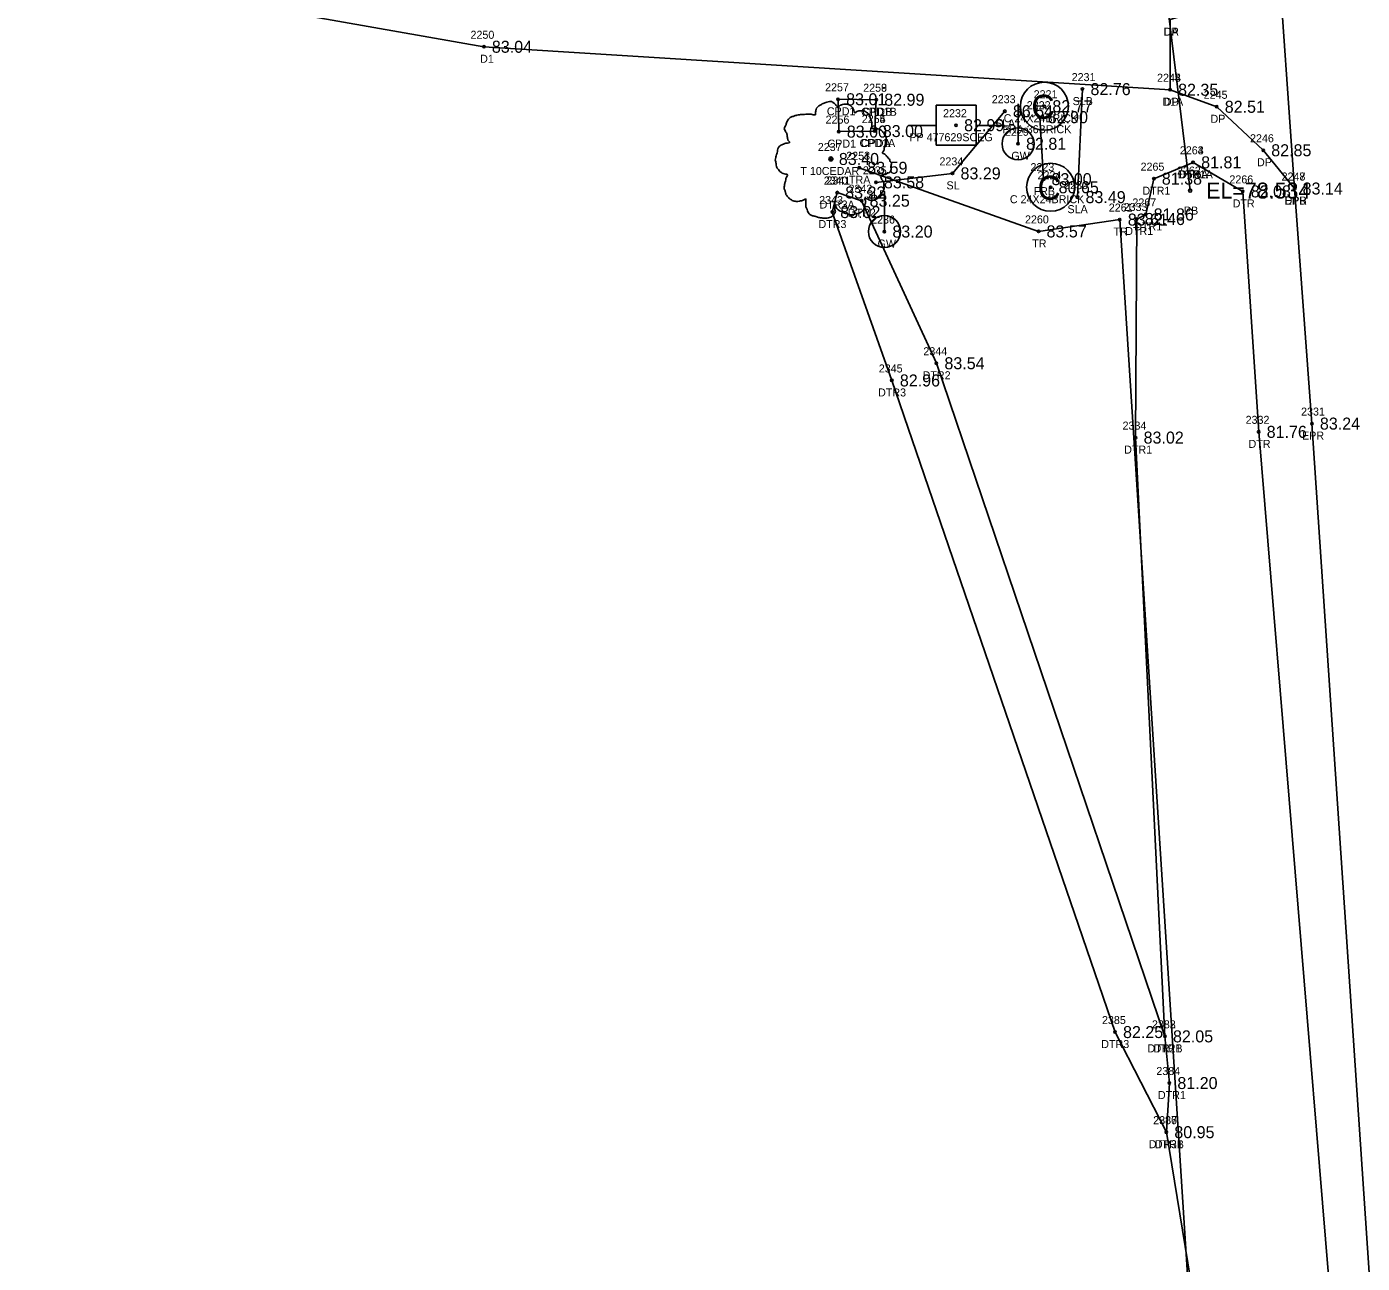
# Model space of a CAD drawing. Extents: x 2139392 to 2143384, y 505395 to 510520.
# Drawn here: x 2140434.6 to 2140601.5, y 507018.9 to 507173.4 of the extents above; entities that cross this region are included whole.
import ezdxf

# ---------------------------------------------------------------- set-up
doc = ezdxf.new("R2010")
doc.units = 0
for name, color, linetype in [('RD_EX_BldgApp', 7, 'Continuous'), ('RD_EX_BldgApp_txCode', 7, 'Continuous'), ('RD_EX_Conc', 7, 'Continuous'), ('RD_EX_Conc_txCode', 7, 'Continuous'), ('RD_EX_DR_Pipe', 7, 'Continuous'), ('RD_EX_DR_Pipe_txCode', 7, 'Continuous'), ('RD_EX_Driveway', 7, 'Continuous'), ('RD_EX_Driveway_txCode', 7, 'Continuous'), ('RD_EX_Fence_Other', 7, 'Continuous'), ('RD_EX_Fence_Other_txCode', 7, 'Continuous'), ('RD_EX_H2O', 7, 'Continuous'), ('RD_EX_H2O_txCode', 7, 'Continuous'), ('RD_EX_Road', 7, 'Continuous'), ('RD_EX_Road_txCode', 7, 'Continuous'), ('RD_EX_TX_BldgApp_ELEV', 7, 'Continuous'), ('RD_EX_TX_Conc_ELEV', 7, 'Continuous'), ('RD_EX_TX_Driveway_ELEV', 7, 'Continuous'), ('RD_EX_TX_Fence_Other_ELEV', 7, 'Continuous'), ('RD_EX_TX_H2O_ELEV', 7, 'Continuous'), ('RD_EX_TX_Road_ELEV', 7, 'Continuous'), ('RD_EX_TX_UT_ELEV', 7, 'Continuous'), ('RD_EX_TX_VEG_ELEV', 7, 'Continuous'), ('RD_EX_UT', 7, 'Continuous'), ('RD_EX_UT_txCode', 7, 'Continuous'), ('RD_EX_VEG', 7, 'Continuous'), ('RD_EX_VEG_txCode', 7, 'Continuous'), ('RD_HC_Survey_ELEV', 7, 'Continuous'), ('RD_SMD_Locator', 7, 'Continuous'), ('RD_TX_Pipe_ElevEX', 7, 'Continuous')]:
    doc.layers.add(name, color=color, linetype=linetype)

msp = doc.modelspace()

# ---------------------------------------------------------------- linework, layer by layer
at = {"layer": 'RD_EX_BldgApp'}
for centre in [(2140561.8, 507163.44), (2140562.58, 507153.32)]:
    msp.add_circle(centre, 3, dxfattribs=at)
at = {"layer": 'RD_EX_Conc'}
msp.add_line((2140540.61, 507160.34), (2140540.79, 507164.25), dxfattribs=at)
msp.add_lwpolyline([(2140540.61, 507160.34), (2140536.11, 507160.27), (2140536.03, 507164.31), (2140540.79, 507164.25)], dxfattribs=at)
at = {"layer": 'RD_EX_DR_Pipe'}
msp.add_line((2140576.41, 507182.52), (2140580.02, 507152.9), dxfattribs=at)
at = {"layer": 'RD_EX_Driveway'}
for points in [[(2140590.86, 507184.68), (2140582, 507175.58), (2140577.5, 507174.26), (2140577.51, 507165.5), (2140583.34, 507163.37), (2140589.15, 507157.94), (2140593.07, 507153.16)], [(2140577.51, 507165.5), (2140491.76, 507170.87), (2140434.63, 507180.96)]]:
    msp.add_lwpolyline(points, dxfattribs=at)
at = {"layer": 'RD_EX_Fence_Other'}
msp.add_line((2140561.23, 507162.07), (2140561.69, 507154.33), dxfattribs=at)
at = {"layer": 'RD_EX_H2O'}
for points in [[(2140580.39, 507156.43), (2140575.48, 507154.39), (2140574.46, 507149.92), (2140573.34, 507149.35), (2140573.2, 507122.04), (2140576.87, 507047.23), (2140577.42, 507041.4), (2140577.04, 507035.26), (2140580.72, 507012.83), (2140587.08, 506901.77), (2140590.86, 506807.57)], [(2140580.39, 507156.43), (2140586.59, 507152.8), (2140588.58, 507122.76), (2140597.66, 507012.8), (2140597.46, 506904.58), (2140598.77, 506810.01)], [(2140535.91, 507152.66), (2140535.29, 507150.22), (2140542.74, 507129.18), (2140570.63, 507047.77), (2140577.04, 507035.26)], [(2140535.91, 507152.66), (2140538.96, 507151.64), (2140548.31, 507131.33), (2140576.87, 507047.23)]]:
    msp.add_lwpolyline(points, dxfattribs=at)
at = {"layer": 'RD_EX_Road'}
msp.add_lwpolyline([(2140559.74, 507699.59), (2140559.81, 507681.93), (2140560.3, 507666.18), (2140562.28, 507610.8), (2140566.4, 507547.54), (2140570.03, 507492.8), (2140573.82, 507437.38), (2140577.82, 507379.04), (2140579.38, 507354.44), (2140581.03, 507330.09), (2140587.99, 507226.36), (2140590.86, 507184.68), (2140593.07, 507153.16), (2140595.23, 507123.79), (2140602.7, 507012.79), (2140610.01, 506906.42), (2140617.09, 506803.24), (2140624.73, 506690.17), (2140631.76, 506586.09), (2140639.51, 506472.79), (2140646.1, 506374.38), (2140653.64, 506264.11)], dxfattribs=at)
at = {"layer": 'RD_EX_UT'}
for p, q in [((2140553.26, 507163.58), (2140548.26, 507163.58)), ((2140548.26, 507163.58), (2140548.26, 507158.58)), ((2140553.26, 507158.58), (2140553.26, 507163.58)), ((2140558.51, 507158.75), (2140558.51, 507163.75)), ((2140544.83, 507161.02), (2140548.3, 507161.02)), ((2140553.19, 507161.02), (2140556.83, 507161.02)), ((2140548.26, 507158.58), (2140553.26, 507158.58)), ((2140541.81, 507147.78), (2140541.81, 507152.78))]:
    msp.add_line(p, q, dxfattribs=at)
for centre in [(2140558.51, 507158.75), (2140541.81, 507147.78)]:
    msp.add_circle(centre, 2, dxfattribs=at)
at = {"layer": 'RD_EX_VEG'}
msp.add_line((2140565.94, 507152.08), (2140566.56, 507165.58), dxfattribs=at)
for points in [[(2140556.86, 507162.82), (2140550.32, 507155.05), (2140540.75, 507153.93)], [(2140538.67, 507155.75), (2140561.07, 507147.8), (2140571.22, 507149.28), (2140587.08, 506901.77), (2140597.05, 506736.11), (2140546.36, 506690.73), (2140543.82, 506672.12), (2140517.74, 506632.93), (2140477.73, 506581.98)]]:
    msp.add_lwpolyline(points, dxfattribs=at)
for centre, radius in [((2140535.12, 507156.85), 0.25), ((2140535.11, 507156.83), 0.0001)]:
    msp.add_circle(centre, radius, dxfattribs=at)
for points in [[(2140535.26, 507164.02), (2140534.96, 507164.04), (2140534.63, 507163.94), (2140534.38, 507163.85), (2140534.16, 507163.77), (2140533.93, 507163.67), (2140533.63, 507163.5), (2140533.41, 507163.3), (2140533.28, 507163.05), (2140533.23, 507162.82), (2140533.18, 507162.55), (2140533.18, 507162.37), (2140533.06, 507162.35), (2140532.91, 507162.37), (2140532.66, 507162.45), (2140532.41, 507162.45), (2140532.16, 507162.45), (2140531.81, 507162.42), (2140531.46, 507162.42), (2140531.18, 507162.37), (2140530.86, 507162.32), (2140530.48, 507162.2), (2140530.13, 507162.07), (2140529.83, 507161.82), (2140529.58, 507161.35), (2140529.46, 507161), (2140529.31, 507160.75), (2140529.46, 507160.3), (2140529.63, 507159.95), (2140529.66, 507159.75), (2140529.73, 507159.32), (2140529.83, 507159.1), (2140529.96, 507158.9), (2140529.88, 507158.87), (2140529.51, 507158.82), (2140529.21, 507158.72), (2140528.78, 507158.5), (2140528.56, 507158.27), (2140528.46, 507157.95), (2140528.43, 507157.6), (2140528.33, 507157.4), (2140528.26, 507157.12), (2140528.23, 507157.05), (2140528.18, 507156.72), (2140528.28, 507156.27), (2140528.31, 507155.92), (2140528.43, 507155.7), (2140528.58, 507155.52), (2140528.76, 507155.27), (2140529.16, 507155.05), (2140529.48, 507154.95), (2140529.68, 507154.92), (2140529.51, 507154.42), (2140529.46, 507154.07), (2140529.33, 507153.67), (2140529.33, 507153.6), (2140529.28, 507153.12), (2140529.43, 507152.8), (2140529.51, 507152.43), (2140529.68, 507152.2), (2140529.96, 507151.9), (2140530.28, 507151.68), (2140530.78, 507151.55), (2140531.18, 507151.58), (2140531.76, 507151.75), (2140532.01, 507151.83), (2140531.98, 507151.65), (2140532.01, 507151.28), (2140532.01, 507150.85), (2140532.16, 507150.53), (2140532.26, 507150.25), (2140532.41, 507150), (2140532.73, 507149.78), (2140533.13, 507149.7), (2140533.56, 507149.55), (2140534.01, 507149.48), (2140534.51, 507149.45), (2140535.11, 507149.6), (2140535.38, 507149.73), (2140535.48, 507149.9), (2140535.68, 507150.28), (2140535.63, 507150.5), (2140535.66, 507151.1), (2140535.76, 507150.93), (2140535.93, 507150.58), (2140536.43, 507150.28), (2140536.83, 507150.1), (2140537.31, 507149.95), (2140537.61, 507149.88), (2140538.08, 507149.95), (2140538.45, 507150.03), (2140538.83, 507150.15), (2140539.13, 507150.43), (2140539.3, 507150.7), (2140539.35, 507150.98), (2140539.43, 507151.35), (2140539.48, 507151.53)], [(2140539.48, 507151.53), (2140539.4, 507151.7), (2140539.35, 507151.95), (2140539.43, 507151.93), (2140539.6, 507151.88), (2140539.88, 507151.75), (2140540.1, 507151.68), (2140540.43, 507151.7), (2140540.7, 507151.8), (2140541.15, 507152.08), (2140541.43, 507152.55), (2140541.7, 507152.95), (2140541.78, 507153.27), (2140541.73, 507153.5), (2140541.7, 507154), (2140541.5, 507154.25), (2140541.45, 507154.37), (2140541.35, 507154.77), (2140541.43, 507154.82), (2140541.7, 507154.87), (2140542.08, 507155), (2140542.35, 507155.12), (2140542.58, 507155.3), (2140542.65, 507155.52), (2140542.63, 507155.92), (2140542.68, 507156.32), (2140542.6, 507156.47), (2140542.5, 507156.62), (2140542.43, 507156.82), (2140542.28, 507156.97), (2140542.18, 507157.12), (2140542.08, 507157.22), (2140541.95, 507157.37), (2140541.78, 507157.5), (2140541.63, 507157.55), (2140541.58, 507157.7), (2140541.73, 507157.9), (2140541.78, 507158), (2140541.8, 507158.22), (2140542.03, 507158.57), (2140542.08, 507158.97), (2140542.03, 507159.4), (2140541.98, 507159.67), (2140541.83, 507159.95), (2140541.63, 507160.2), (2140541.5, 507160.37), (2140541.33, 507160.5), (2140541, 507160.62), (2140540.75, 507160.67), (2140540.4, 507160.67), (2140540.2, 507160.72), (2140540.23, 507160.77), (2140540.23, 507160.92), (2140540.23, 507161.2), (2140540.15, 507161.65), (2140540, 507162.15), (2140540, 507162.17), (2140539.9, 507162.42), (2140539.68, 507162.62), (2140539.5, 507162.72), (2140539.3, 507162.85), (2140539.05, 507162.87), (2140538.75, 507162.87), (2140538.48, 507162.82), (2140538.28, 507162.72), (2140538.1, 507162.6), (2140538.03, 507162.75), (2140537.93, 507163.05), (2140537.88, 507163.2), (2140537.73, 507163.37), (2140537.51, 507163.57), (2140537.06, 507163.7), (2140536.43, 507163.62), (2140536.13, 507163.42), (2140535.98, 507163.25), (2140535.93, 507163.37), (2140535.73, 507163.57), (2140535.63, 507163.75), (2140535.46, 507163.87), (2140535.31, 507163.97), (2140535.21, 507164.02)]]:
    msp.add_spline(points, degree=3, dxfattribs=at)
at = {"layer": 'RD_SMD_Locator'}
for centre, radius in [((2140491.76, 507170.87), 0.15), ((2140536.03, 507164.31), 0.15), ((2140540.79, 507164.25), 0.15), ((2140540.79, 507164.25), 0.15), ((2140566.56, 507165.58), 0.15), ((2140577.51, 507165.5), 0.15), ((2140577.51, 507165.5), 0.15), ((2140556.86, 507162.82), 0.15), ((2140561.8, 507163.44), 0.15), ((2140583.34, 507163.37), 0.15), ((2140550.77, 507161.07), 0.15), ((2140561.23, 507162.07), 0.15), ((2140536.11, 507160.27), 0.15), ((2140540.61, 507160.34), 0.15), ((2140540.61, 507160.34), 0.15), ((2140558.51, 507158.75), 0.15), ((2140589.15, 507157.94), 0.15), ((2140535.12, 507156.85), 0.15), ((2140580.39, 507156.43), 0.15), ((2140580.39, 507156.43), 0.15), ((2140538.67, 507155.75), 0.15), ((2140550.32, 507155.05), 0.15), ((2140561.69, 507154.33), 0.15), ((2140575.48, 507154.39), 0.15), ((2140535.91, 507152.66), 0.15), ((2140535.91, 507152.66), 0.15), ((2140540.75, 507153.93), 0.15), ((2140562.58, 507153.32), 0.15), ((2140580.02, 507152.9), 0.2), ((2140586.59, 507152.8), 0.15), ((2140593.07, 507153.16), 0.15), ((2140593.07, 507153.16), 0.15), ((2140538.96, 507151.64), 0.15), ((2140565.94, 507152.08), 0.15), ((2140535.29, 507150.22), 0.15), ((2140571.22, 507149.28), 0.15), ((2140573.34, 507149.35), 0.15), ((2140574.46, 507149.92), 0.15), ((2140541.81, 507147.78), 0.15), ((2140561.07, 507147.8), 0.15), ((2140548.31, 507131.33), 0.15), ((2140542.74, 507129.18), 0.15), ((2140588.58, 507122.76), 0.15), ((2140595.23, 507123.79), 0.15), ((2140573.2, 507122.04), 0.15), ((2140570.63, 507047.77), 0.15), ((2140576.87, 507047.23), 0.15), ((2140576.87, 507047.23), 0.15), ((2140577.42, 507041.4), 0.15), ((2140577.04, 507035.26), 0.15), ((2140577.04, 507035.26), 0.15)]:
    msp.add_circle(centre, radius, dxfattribs=at)

# ---------------------------------------------------------------- texts
at = {"layer": 'RD_EX_BldgApp'}
for p in [(2140560.17, 507161.88), (2140560.95, 507151.76)]:
    msp.add_text('C', height=3, dxfattribs=at).set_placement(p)
at = {"layer": 'RD_EX_BldgApp_txCode'}
for s, p in [('2221', (2140560.46, 507164.44)), ('C 24X24BRICK', (2140556.72, 507161.44)), ('2224', (2140560.95, 507154.32)), ('C 24X24BRICK', (2140557.49, 507151.32))]:
    msp.add_text(s, height=1, dxfattribs=at).set_placement(p)
at = {"layer": 'RD_EX_Conc_txCode'}
for s, p in [('2257', (2140534.4, 507165.31)), ('2258', (2140539.16, 507165.25)), ('2259', (2140539.16, 507165.25)), ('CPD1', (2140534.62, 507162.31)), ('CPD1B', (2140538.9, 507162.25)), ('CPDB', (2140539.06, 507162.25)), ('2256', (2140534.46, 507161.27)), ('2254', (2140538.98, 507161.34)), ('2255', (2140538.98, 507161.34)), ('CPD1', (2140534.7, 507158.27)), ('CPD1A', (2140538.7, 507158.34)), ('CPDA', (2140538.87, 507158.34))]:
    msp.add_text(s, height=1, dxfattribs=at).set_placement(p)
at = {"layer": 'RD_EX_DR_Pipe_txCode'}
for s, p in [('2262', (2140578.37, 507154.9)), ('PB', (2140579.24, 507149.9))]:
    msp.add_text(s, height=1, dxfattribs=at).set_placement(p)
at = {"layer": 'RD_EX_Driveway_txCode'}
for s, p in [('2250', (2140490.09, 507171.87)), ('DA', (2140576.7, 507172.26)), ('DP', (2140576.72, 507172.26)), ('D1', (2140491.29, 507168.87)), ('2243', (2140575.88, 507166.5)), ('2244', (2140575.88, 507166.5)), ('D1A', (2140576.55, 507163.5)), ('DP', (2140576.73, 507163.5)), ('2245', (2140581.71, 507164.37)), ('DP', (2140582.56, 507161.37)), ('2246', (2140587.5, 507158.94)), ('DP', (2140588.37, 507155.94)), ('2247', (2140591.44, 507154.16)), ('DPB', (2140591.82, 507151.16))]:
    msp.add_text(s, height=1, dxfattribs=at).set_placement(p)
at = {"layer": 'RD_EX_Fence_Other_txCode'}
for s, p in [('2222', (2140559.6, 507163.07)), ('FRA 36BRICK', (2140556.55, 507160.07)), ('2223', (2140560.06, 507155.33)), ('FRB', (2140560.46, 507152.33))]:
    msp.add_text(s, height=1, dxfattribs=at).set_placement(p)
at = {"layer": 'RD_EX_H2O_txCode'}
for s, p in [('2263', (2140578.73, 507157.43)), ('2264', (2140578.73, 507157.43)), ('2265', (2140573.82, 507155.39)), ('2340', (2140534.24, 507153.66)), ('2341', (2140534.57, 507153.66)), ('DTR1A', (2140578.47, 507154.43)), ('DTRA', (2140578.63, 507154.43)), ('2266', (2140584.92, 507153.8)), ('2342', (2140537.33, 507152.64)), ('DTR1', (2140574.05, 507152.39)), ('2343', (2140533.66, 507151.22)), ('DTR2A', (2140533.71, 507150.66)), ('DTR3A', (2140533.71, 507150.66)), ('2333', (2140571.71, 507150.35)), ('2267', (2140572.8, 507150.92)), ('DTR', (2140585.33, 507150.8)), ('DTR2', (2140537.24, 507149.64)), ('DTR3', (2140533.57, 507148.22)), ('DTR1', (2140571.91, 507147.35)), ('DTR1', (2140573.03, 507147.92)), ('2344', (2140546.68, 507132.33)), ('2345', (2140541.11, 507130.18)), ('DTR2', (2140546.59, 507129.33)), ('DTR3', (2140541.02, 507127.18)), ('2332', (2140586.95, 507123.76)), ('2334', (2140571.57, 507123.04)), ('DTR1', (2140571.77, 507120.04)), ('DTR', (2140587.31, 507120.76)), ('2385', (2140569, 507048.77)), ('2382', (2140575.24, 507048.23)), ('2383', (2140575.24, 507048.23)), ('DTR3', (2140568.91, 507045.77)), ('DTR2B', (2140574.68, 507045.23)), ('DTR1', (2140575.44, 507045.23)), ('2384', (2140575.79, 507042.4)), ('DTR1', (2140575.99, 507039.4)), ('2386', (2140575.39, 507036.26)), ('2387', (2140575.41, 507036.26)), ('DTR3B', (2140574.85, 507033.26)), ('DTR1', (2140575.61, 507033.26))]:
    msp.add_text(s, height=1, dxfattribs=at).set_placement(p)
at = {"layer": 'RD_EX_Road_txCode'}
for s, p in [('2248', (2140591.44, 507154.16)), ('EPR', (2140591.84, 507151.16)), ('2331', (2140593.88, 507124.79)), ('EPR', (2140594, 507121.79))]:
    msp.add_text(s, height=1, dxfattribs=at).set_placement(p)
at = {"layer": 'RD_EX_TX_BldgApp_ELEV'}
for s, p in [('82.77', (2140562.8, 507162.69)), ('80.65', (2140563.58, 507152.57))]:
    msp.add_text(s, height=1.5, dxfattribs=at).set_placement(p)
at = {"layer": 'RD_EX_TX_Conc_ELEV'}
for s, p in [('83.01', (2140537.03, 507163.56)), ('82.99', (2140541.79, 507163.5)), ('82.99', (2140541.79, 507163.5)), ('83.00', (2140541.61, 507159.59)), ('83.00', (2140541.61, 507159.59)), ('83.00', (2140537.11, 507159.52))]:
    msp.add_text(s, height=1.5, dxfattribs=at).set_placement(p)
at = {"layer": 'RD_EX_TX_Driveway_ELEV'}
for s, p in [('83.04', (2140492.76, 507170.12)), ('82.35', (2140578.51, 507164.75)), ('82.35', (2140578.51, 507164.75)), ('82.51', (2140584.34, 507162.62)), ('82.85', (2140590.15, 507157.19)), ('83.14', (2140594.07, 507152.41))]:
    msp.add_text(s, height=1.5, dxfattribs=at).set_placement(p)
at = {"layer": 'RD_EX_TX_Fence_Other_ELEV'}
for s, p in [('82.90', (2140562.23, 507161.32)), ('83.00', (2140562.69, 507153.58))]:
    msp.add_text(s, height=1.5, dxfattribs=at).set_placement(p)
at = {"layer": 'RD_EX_TX_H2O_ELEV'}
for s, p in [('81.81', (2140581.39, 507155.68)), ('81.81', (2140581.39, 507155.68)), ('81.38', (2140576.48, 507153.64)), ('83.22', (2140536.91, 507151.91)), ('83.22', (2140536.91, 507151.91)), ('82.08', (2140587.59, 507152.05)), ('83.25', (2140539.96, 507150.89)), ('83.02', (2140536.29, 507149.47)), ('82.46', (2140574.34, 507148.6)), ('81.86', (2140575.46, 507149.17)), ('83.54', (2140549.31, 507130.58)), ('82.96', (2140543.74, 507128.43)), ('83.02', (2140574.2, 507121.29)), ('81.76', (2140589.58, 507122.01)), ('82.25', (2140571.63, 507047.02)), ('82.05', (2140577.87, 507046.48)), ('82.05', (2140577.87, 507046.48)), ('81.20', (2140578.42, 507040.65)), ('80.95', (2140578.04, 507034.51)), ('80.95', (2140578.04, 507034.51))]:
    msp.add_text(s, height=1.5, dxfattribs=at).set_placement(p)
at = {"layer": 'RD_EX_TX_Road_ELEV'}
for s, p in [('83.14', (2140594.07, 507152.41)), ('83.24', (2140596.23, 507123.04))]:
    msp.add_text(s, height=1.5, dxfattribs=at).set_placement(p)
at = {"layer": 'RD_EX_TX_UT_ELEV'}
for s, p in [('82.81', (2140559.51, 507158)), ('83.20', (2140542.81, 507147.03))]:
    msp.add_text(s, height=1.5, dxfattribs=at).set_placement(p)
at = {"layer": 'RD_EX_TX_VEG_ELEV'}
for s, p in [('82.76', (2140567.56, 507164.83)), ('86.54', (2140557.86, 507162.07)), ('83.40', (2140536.12, 507156.1)), ('83.59', (2140539.67, 507155)), ('83.58', (2140541.75, 507153.18)), ('83.29', (2140551.32, 507154.3)), ('83.49', (2140566.94, 507151.33)), ('83.61', (2140572.22, 507148.53)), ('83.57', (2140562.07, 507147.05))]:
    msp.add_text(s, height=1.5, dxfattribs=at).set_placement(p)
at = {"layer": 'RD_EX_UT_txCode'}
for s, p in [('2232', (2140549.14, 507162.07)), ('PP 477629SCEG', (2140544.93, 507159.07)), ('2229', (2140556.88, 507159.75)), ('GW', (2140557.67, 507156.75)), ('2236', (2140540.15, 507148.78)), ('GW', (2140540.96, 507145.78))]:
    msp.add_text(s, height=1, dxfattribs=at).set_placement(p)
at = {"layer": 'RD_EX_VEG_txCode'}
for s, p in [('2231', (2140565.21, 507166.58)), ('2233', (2140555.23, 507163.82)), ('SLB', (2140565.33, 507163.58)), ('SLA', (2140555.62, 507160.82)), ('2237', (2140533.49, 507157.85)), ('2253', (2140537.04, 507156.75)), ('2234', (2140548.69, 507156.05)), ('T 10CEDAR', (2140531.31, 507154.85)), ('TRA', (2140537.39, 507153.75)), ('2235', (2140539.12, 507154.93)), ('SLB', (2140539.52, 507151.93)), ('SL', (2140549.57, 507153.05)), ('2230', (2140564.27, 507153.08)), ('SLA', (2140564.69, 507150.08)), ('2261', (2140569.85, 507150.28)), ('2260', (2140559.38, 507148.8)), ('TR', (2140570.43, 507147.28)), ('TR', (2140560.28, 507145.8))]:
    msp.add_text(s, height=1, dxfattribs=at).set_placement(p)
at = {"layer": 'RD_HC_Survey_ELEV'}
msp.add_text('82.99', height=1.5, dxfattribs=at).set_placement((2140551.77, 507160.32))
at = {"layer": 'RD_TX_Pipe_ElevEX'}
msp.add_text('EL=78.534', height=2, dxfattribs=at).set_placement((2140582.02, 507151.9))

doc.saveas('drawing.dxf')
